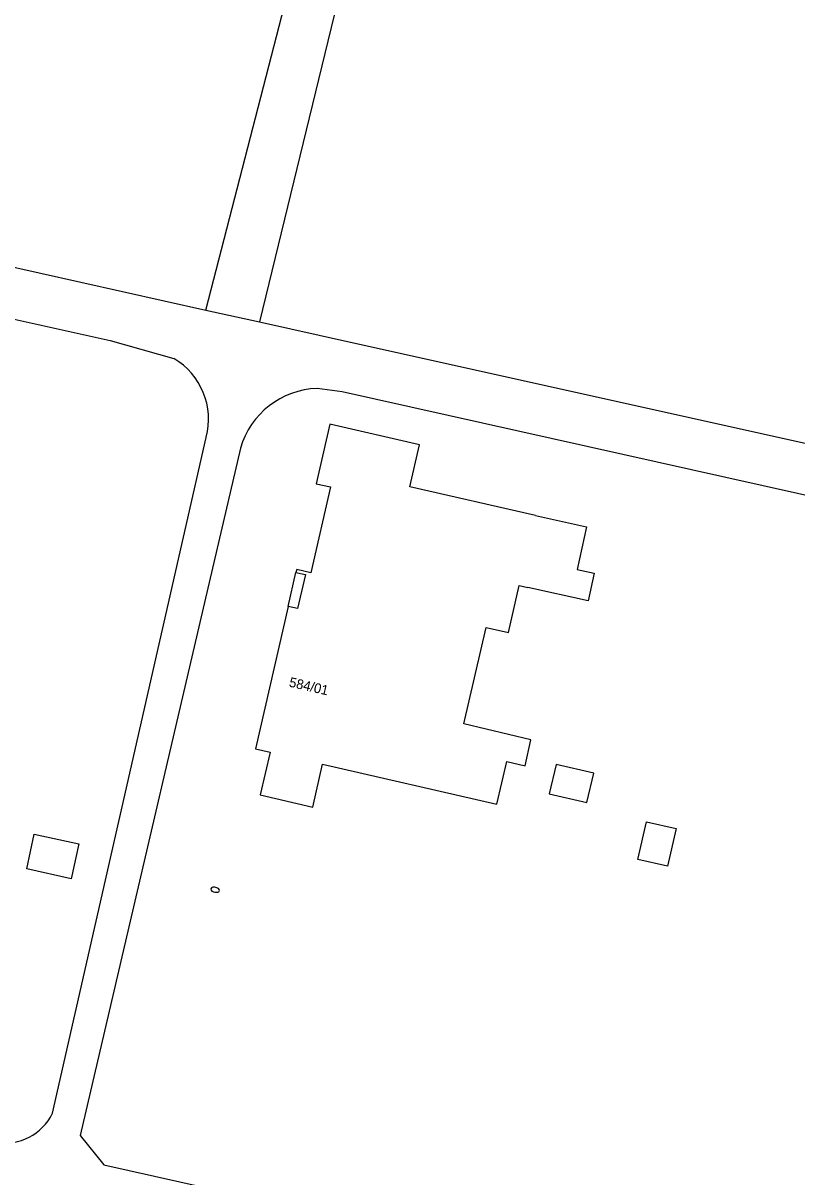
# Model space of a CAD drawing. Extents: x 124000 to 129000, y 395500 to 397503.
# Drawn here: x 128224.9 to 128304.5, y 397083.8 to 397202.4 of the extents above; entities that cross this region are included whole.
import ezdxf

# ---------------------------------------------------------------- set-up
doc = ezdxf.new("R2010")
doc.units = 0
for name, color, linetype in [('gg-anno-huisnummerreeks BGT', 7, 'Continuous'), ('gg-bbg-bijgebouw', 7, 'Continuous'), ('gg-bbg-gedigitaliseerde bebouwing', 7, 'Continuous'), ('gg-bbg-hoofdgebouw', 7, 'Continuous'), ('gg-bbg-onder overbouw', 7, 'Continuous'), ('gg-bbg-pand overbouw', 7, 'Continuous'), ('gg-knt-onverhard', 7, 'Continuous'), ('gg-knt-verharding', 7, 'Continuous'), ('gt-symb-brandkraan', 7, 'Continuous')]:
    doc.layers.add(name, color=color, linetype=linetype)

# ---------------------------------------------------------------- blocks, each defined once
blk = doc.blocks.new('gt0-BR')
at = {"layer": 'gt-symb-brandkraan'}
for centre, radius, start, end in [((-0.24, 0), 0.206, 107.5669, 252.4331), ((0.6, -2.66), 3, 106.892, 107.5669), ((0, -0.69), 0.938, 73.108, 106.892), ((-0.6, -2.66), 3, 72.4331, 73.108), ((0.24, 0), 0.206, 287.567, 72.4331), ((0.6, 2.66), 3, 252.4331, 253.108), ((0, 0.69), 0.938, 253.108, 286.8921), ((-0.6, 2.66), 3, 286.8921, 287.567)]:
    blk.add_arc(centre, radius, start, end, dxfattribs=at)

msp = doc.modelspace()

# ---------------------------------------------------------------- linework, layer by layer
at = {"layer": 'gg-bbg-bijgebouw'}
for points in [[(128279.74, 397126.18), (128279.04, 397123.16), (128282.91, 397122.25), (128283.62, 397125.28), (128279.74, 397126.18)], [(128289.04, 397120.28), (128292.08, 397119.59), (128291.19, 397115.71), (128288.15, 397116.41), (128289.04, 397120.28)], [(128225.29, 397115.43), (128226.07, 397119.01), (128230.65, 397118.01), (128229.86, 397114.42), (128225.29, 397115.43)]]:
    msp.add_lwpolyline(points, dxfattribs=at)
at = {"layer": 'gg-bbg-gedigitaliseerde bebouwing'}
msp.add_lwpolyline([(128277.61, 397151.77), (128282.88, 397150.61), (128281.92, 397146.22), (128283.67, 397145.83), (128283.05, 397143.01), (128276.83, 397144.38)], dxfattribs=at)
at = {"layer": 'gg-bbg-hoofdgebouw'}
msp.add_line((128252.18, 397142.43), (128248.82, 397127.77), dxfattribs=at)
for points in [[(128277.61, 397151.77), (128264.69, 397154.73), (128265.68, 397159.04), (128256.48, 397161.15), (128255.08, 397155.04), (128256.54, 397154.71), (128254.52, 397145.89), (128253.06, 397146.23), (128252.98, 397145.92)], [(128270.26, 397130.36), (128272.54, 397140.26), (128274.84, 397139.73), (128275.96, 397144.58), (128276.83, 397144.38)], [(128248.82, 397127.77), (128250.34, 397127.44), (128249.32, 397123.05), (128254.73, 397121.8), (128255.72, 397126.19), (128273.65, 397122.08), (128274.66, 397126.49), (128276.55, 397126.05), (128277.16, 397128.7), (128270.26, 397130.36)]]:
    msp.add_lwpolyline(points, dxfattribs=at)
at = {"layer": 'gg-bbg-onder overbouw'}
msp.add_lwpolyline([(128252.98, 397145.92), (128253.95, 397145.7), (128253.15, 397142.21), (128252.18, 397142.43)], dxfattribs=at)
at = {"layer": 'gg-bbg-pand overbouw'}
msp.add_line((128252.18, 397142.43), (128252.98, 397145.92), dxfattribs=at)
at = {"layer": 'gg-knt-onverhard'}
for points in [[(128243.71, 397172.9), (128257.74, 397227.22), (128231.67, 397231.49), (128216.3, 397231.24), (128204.21, 397228.8), (128135.89, 397242.82), (128129.24, 397215.63), (128125.15, 397199)], [(128378.39, 397213.86), (128377.55, 397211.8), (128327.32, 397222.4), (128319.07, 397219.18), (128269.38, 397229.52), (128262.66, 397226.9), (128249.23, 397171.68)]]:
    msp.add_lwpolyline(points, dxfattribs=at)
at = {"layer": 'gg-knt-verharding'}
for p, q in [((128128.68, 397198.51), (128243.71, 397172.9)), ((128243.71, 397172.9), (128249.23, 397171.68)), ((128227.94, 397090.31), (128243.75, 397159.81))]:
    msp.add_line(p, q, dxfattribs=at)
for points in [[(128132.94, 397192.17), (128233.87, 397169.77), (128240.44, 397167.91)], [(128249.23, 397171.68), (128258.61, 397169.59), (128355.98, 397147.96), (128357.98, 397147.67)], [(128369.36, 397139.57), (128257.74, 397164.5), (128255.18, 397164.83)], [(128247.28, 397158.69), (128230.79, 397088.03), (128233.22, 397085.01), (128352.48, 397058.34), (128354.56, 397058.1)]]:
    msp.add_lwpolyline(points, dxfattribs=at)
for centre, radius, start, end in [((128236.79, 397161.7), 7.2, 344.8201, 59.5903), ((128255.43, 397156.37), 8.47, 91.6984, 164.1058), ((128222.98, 397092.77), 5.54, 261.5157, 333.596)]:
    msp.add_arc(centre, radius, start, end, dxfattribs=at)

# ---------------------------------------------------------------- block references
at = {"layer": 'gt-symb-brandkraan', "rotation": -11.610620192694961}
msp.add_blockref('gt0-BR', (128244.68, 397113.29), dxfattribs=at)

# ---------------------------------------------------------------- texts
at = {"layer": 'gg-anno-huisnummerreeks BGT'}
msp.add_text('584/01', height=1, rotation=347.1, dxfattribs=at).set_placement((128252.21, 397134.19))

doc.saveas('drawing.dxf')
